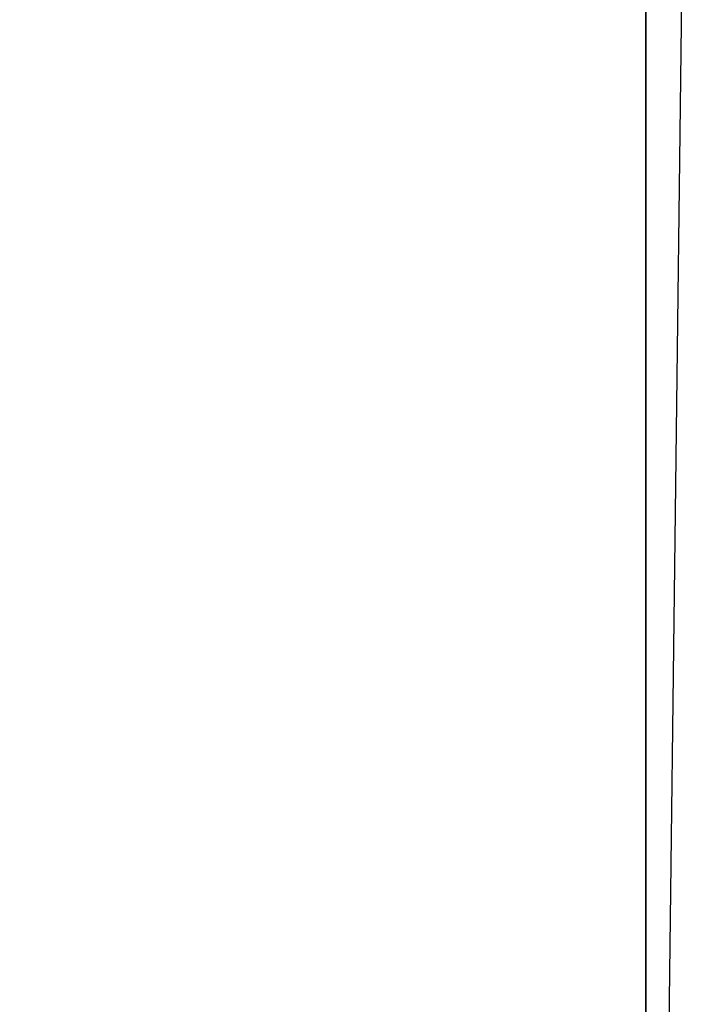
# Model space of a CAD drawing. Header units: metres. Extents: x 209848 to 209928, y 1182430 to 1182563.
# Tile 512 of 656: x 209852.5889 to 209852.6221, y 1182483.0541 to 1182483.1026. Entities that reach past the tile are written whole.
import ezdxf

# ---------------------------------------------------------------- set-up
doc = ezdxf.new("R2010")
doc.units = ezdxf.units.M
doc.header["$MEASUREMENT"] = 0
doc.linetypes.add('DGN Style 2', pattern=[15.036391, 9.021834, -6.014556])
doc.layers.get('0').update_dxf_attribs({"color": 254})

# ---------------------------------------------------------------- blocks, each defined once
blk = doc.blocks.new('*U2')
at = {"color": 3, "linetype": 'Continuous'}
blk.add_line((1.275, -15.934347), (1.275, -16.033104), dxfattribs=at)
blk = doc.blocks.new('*U3')
at = {"color": 3, "linetype": 'Continuous'}
blk.add_line((1.275, -15.919478), (1.275, -16.018593), dxfattribs=at)
blk = doc.blocks.new('*U4')
at = {"color": 3, "linetype": 'Continuous'}
blk.add_line((1.275, -15.949814), (1.275, -16.049155), dxfattribs=at)
blk = doc.blocks.new('*U5')
at = {"color": 3, "linetype": 'Continuous'}
blk.add_line((1.275, -15.92944), (1.275, -16.028898), dxfattribs=at)
blk = doc.blocks.new('*U6')
at = {"color": 3, "linetype": 'Continuous'}
blk.add_line((1.275, -15.928779), (1.275, -16.0292), dxfattribs=at)
blk = doc.blocks.new('*U7')
at = {"color": 3, "linetype": 'Continuous'}
for p, q in [((1.275, -15.891303), (1.275, -15.990579)), ((1.275, -15.990579), (1.275, -16.089832))]:
    blk.add_line(p, q, dxfattribs=at)
blk = doc.blocks.new('*U8')
at = {"color": 3, "linetype": 'Continuous'}
for p, q in [((1.275, -15.898751), (1.275, -15.998938)), ((1.275, -15.998938), (1.275, -16.099152))]:
    blk.add_line(p, q, dxfattribs=at)
blk = doc.blocks.new('*U9')
at = {"color": 3, "linetype": 'Continuous'}
blk.add_line((1.277335, -15.910903), (1.276083, -16.011343), dxfattribs=at)
blk = doc.blocks.new('ATTEMP_4')
at = {"color": 254, "flags": 128}
blk.add_lwpolyline([(0, 1.275), (-13.6, 1.275), (-13.6, -1.275), (0, -1.275), (0, 1.275), (0, 1.275)], dxfattribs=at)
blk = doc.blocks.new('ATTEMP_1')
at = {"color": 254, "rotation": 90}
blk.add_blockref('ATTEMP_4', (0, -3.535), dxfattribs=at)
blk = doc.blocks.new('ATTEMP')
at = {"color": 3, "linetype": 'Continuous'}
for name in ['*U9', '*U8', '*U7', '*U6', '*U4', '*U5', '*U3', '*U2']:
    blk.add_blockref(name, (-8.511171, 0), dxfattribs=at)
at = {"color": 254}
blk.add_blockref('ATTEMP_1', (-8.511171, 0), dxfattribs=at)

msp = doc.modelspace()

# ---------------------------------------------------------------- block references
at = {"color": 1, "linetype": 'DGN Style 2'}
msp.add_blockref('ATTEMP', (209859.855907, 1182499.061067), dxfattribs=at)

doc.saveas('drawing.dxf')
